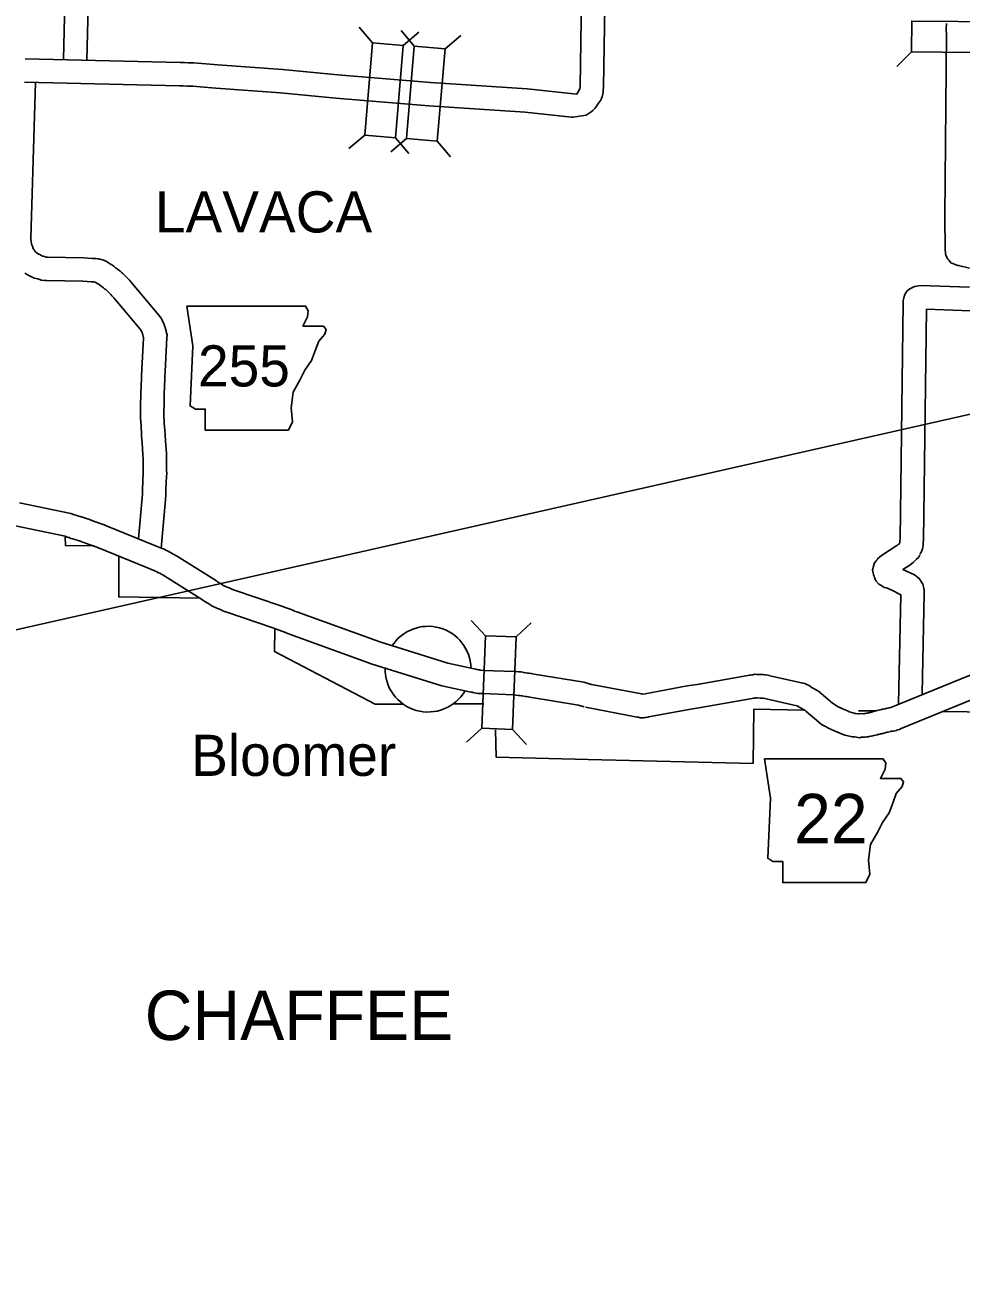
# Model space of a CAD drawing. Extents: x 1370567 to 1373900, y 377514 to 379648.
# Drawn here: x 1371156.9 to 1371277, y 379250.2 to 379410 of the extents above; entities that cross this region are included whole.
import ezdxf

# ---------------------------------------------------------------- set-up
doc = ezdxf.new("R2010")
doc.units = 0
doc.layers.add('Default', color=7, linetype='Continuous')
doc.layers.add('Survey Names', color=7, linetype='Continuous')

msp = doc.modelspace()

# ---------------------------------------------------------------- linework, layer by layer
at = {"layer": 'Default'}
for p, q in [((1371201.48, 379407.71), (1371199.78, 379409.72)), ((1371206.85, 379407.26), (1371205.15, 379409.27)), ((1371205.43, 379407.38), (1371207.44, 379409.08)), ((1371210.8, 379406.92), (1371212.81, 379408.63)), ((1371270.61, 379406.54), (1371268.72, 379404.68)), ((1371200.49, 379395.87), (1371198.47, 379394.16)), ((1371205.86, 379395.42), (1371203.84, 379393.71)), ((1371204.43, 379395.54), (1371206.14, 379393.52)), ((1371209.8, 379395.09), (1371211.51, 379393.07)), ((1371215.96, 379331.66), (1371214.16, 379333.6)), ((1371219.91, 379331.5), (1371221.85, 379333.3)), ((1371215.49, 379319.79), (1371213.56, 379317.99)), ((1371219.45, 379319.63), (1371221.24, 379317.7))]:
    msp.add_line(p, q, dxfattribs=at)
for points in [[(1371162.57, 379434.98), (1371161.89, 379405.58)], [(1371165.57, 379434.93), (1371164.88, 379405.43)], [(1371228.56, 379430.52), (1371228.1, 379402.17), (1371228.09, 379401.81), (1371227.68, 379401.11)], [(1371231.56, 379430.47), (1371231.1, 379402.08), (1371231.08, 379401.58), (1371231.06, 379401.34), (1371230.99, 379400.94), (1371230.83, 379400.58), (1371230.71, 379400.33), (1371230.62, 379400.2), (1371230.55, 379400.08), (1371230.13, 379399.44), (1371230.06, 379399.38), (1371230, 379399.3), (1371229.86, 379399.16), (1371229.73, 379399.03), (1371229.52, 379398.84), (1371228.89, 379398.42)], [(1371275.1, 379410.18), (1371275.07, 379409.97), (1371275.06, 379409.72), (1371275.06, 379409.65), (1371275.04, 379409.52), (1371275.06, 379409.19), (1371275.07, 379409), (1371274.87, 379385.49), (1371274.9, 379381.17), (1371274.94, 379380.78), (1371274.95, 379380.76), (1371274.95, 379380.73), (1371275.01, 379380.41), (1371275.24, 379379.95), (1371275.42, 379379.77), (1371275.66, 379379.49), (1371276.09, 379379.3), (1371276.28, 379379.23), (1371276.54, 379379.16), (1371276.63, 379379.15), (1371278.02, 379378.81)], [(1371227.68, 379401.11), (1371221.31, 379401.79), (1371208.93, 379402.63), (1371197.05, 379403.62), (1371189.95, 379404.29), (1371181.67, 379404.88), (1371179.62, 379405.07), (1371178.57, 379405.13), (1371177.87, 379405.14), (1371177.37, 379405.18), (1371176.84, 379405.2), (1371156.94, 379405.65)], [(1371228.89, 379398.42), (1371227.23, 379398.16), (1371227.01, 379398.16), (1371221.05, 379398.8), (1371208.7, 379399.63), (1371196.79, 379400.63), (1371189.7, 379401.3), (1371181.42, 379401.89), (1371179.4, 379402.07), (1371178.45, 379402.13), (1371177.74, 379402.15), (1371177.2, 379402.18), (1371176.73, 379402.21), (1371156.88, 379402.65)], [(1371158.3, 379402.62), (1371157.7, 379382.64), (1371157.69, 379382.52), (1371157.69, 379382.52), (1371157.7, 379382.47), (1371157.72, 379382.27), (1371157.74, 379382.09), (1371157.75, 379382.05), (1371157.76, 379382), (1371157.79, 379381.87), (1371157.79, 379381.86), (1371157.81, 379381.81), (1371157.88, 379381.63), (1371157.92, 379381.5), (1371157.94, 379381.43), (1371157.95, 379381.4), (1371158.06, 379381.21), (1371158.08, 379381.18), (1371158.09, 379381.16), (1371158.19, 379381.04), (1371158.28, 379380.91), (1371158.32, 379380.87), (1371158.34, 379380.85), (1371158.44, 379380.78), (1371158.49, 379380.74), (1371158.68, 379380.61), (1371158.71, 379380.59), (1371158.94, 379380.5), (1371159.11, 379380.38), (1371159.12, 379380.38), (1371159.14, 379380.37), (1371159.17, 379380.36), (1371159.26, 379380.34), (1371159.44, 379380.29), (1371159.65, 379380.23), (1371159.8, 379380.23), (1371164.46, 379380.13), (1371165.56, 379380.06), (1371165.72, 379380.06), (1371165.96, 379380.04), (1371166.07, 379380.03), (1371166.31, 379380.01), (1371166.44, 379379.97), (1371166.54, 379379.96), (1371166.69, 379379.92), (1371166.89, 379379.88), (1371167.14, 379379.78), (1371167.32, 379379.69), (1371167.58, 379379.54), (1371167.64, 379379.5), (1371167.79, 379379.41), (1371168.06, 379379.25), (1371168.33, 379379.04), (1371168.48, 379378.91), (1371168.56, 379378.86), (1371168.78, 379378.69), (1371168.93, 379378.58), (1371169.13, 379378.42), (1371169.29, 379378.27), (1371169.42, 379378.16), (1371169.54, 379378.06), (1371169.74, 379377.87), (1371169.88, 379377.73), (1371170, 379377.59), (1371170.16, 379377.44), (1371170.29, 379377.29), (1371170.32, 379377.25), (1371170.52, 379377.06), (1371174.08, 379372.79), (1371174.22, 379372.6), (1371174.38, 379372.39), (1371174.52, 379372.12), (1371174.62, 379371.92), (1371174.72, 379371.7), (1371174.88, 379371.34), (1371175.02, 379370.75), (1371175.03, 379370.68), (1371175.17, 379370.21), (1371175.12, 379369.91), (1371174.92, 379365.55), (1371174.89, 379365.33), (1371174.88, 379365.06), (1371174.87, 379364.82), (1371174.85, 379364.58)], [(1371156.9, 379378.19), (1371157.03, 379378.09), (1371157.31, 379377.93), (1371157.35, 379377.91), (1371157.77, 379377.7), (1371157.96, 379377.61), (1371158.16, 379377.53), (1371158.38, 379377.46), (1371158.58, 379377.42), (1371158.82, 379377.36), (1371159.03, 379377.27), (1371159.44, 379377.23), (1371159.75, 379377.23), (1371164.33, 379377.13), (1371165.45, 379377.06), (1371165.6, 379377.06), (1371165.69, 379377.05), (1371165.76, 379377.04), (1371165.92, 379377.02), (1371166.29, 379376.81), (1371166.35, 379376.78), (1371166.44, 379376.7), (1371166.7, 379376.49), (1371166.85, 379376.39), (1371166.98, 379376.3), (1371167.06, 379376.23), (1371167.19, 379376.13), (1371167.28, 379376.05), (1371167.45, 379375.88), (1371167.58, 379375.78), (1371167.64, 379375.73), (1371167.7, 379375.67), (1371167.82, 379375.54), (1371167.94, 379375.41), (1371168.07, 379375.26), (1371168.21, 379375.12), (1371168.33, 379375.01), (1371171.7, 379370.96), (1371171.82, 379370.79), (1371171.83, 379370.78), (1371171.91, 379370.63), (1371171.97, 379370.49), (1371171.98, 379370.48), (1371172.06, 379370.18), (1371172.08, 379370.12), (1371172.11, 379369.84), (1371171.93, 379365.83), (1371171.9, 379365.59), (1371171.88, 379365.2), (1371171.87, 379364.98), (1371171.86, 379364.74)], [(1371278.04, 379376.35), (1371271.7, 379376.57), (1371271.04, 379376.45), (1371271.02, 379376.45), (1371270.81, 379376.38), (1371270.38, 379376.16), (1371270.09, 379375.94), (1371269.88, 379375.66), (1371269.7, 379375.36), (1371269.64, 379375.12), (1371269.6, 379375), (1371269.51, 379374.65), (1371269.54, 379374.36), (1371269.54, 379374.35), (1371269.14, 379344.09), (1371269.11, 379343.85), (1371269.1, 379343.69), (1371269.09, 379343.62), (1371269.09, 379343.6), (1371269.05, 379343.53), (1371268.98, 379343.36)], [(1371278.16, 379373.34), (1371272.53, 379373.54), (1371272.13, 379343.91), (1371272.1, 379343.59), (1371272.09, 379343.47), (1371272.08, 379343.28), (1371272.04, 379343.04), (1371271.99, 379342.81), (1371271.91, 379342.56), (1371271.8, 379342.31), (1371271.76, 379342.23), (1371271.7, 379342.1)], [(1371171.86, 379364.71), (1371171.79, 379362.73), (1371171.76, 379361.13), (1371171.74, 379360.7), (1371171.75, 379360.2), (1371171.75, 379359.87), (1371171.75, 379359.56), (1371171.78, 379359.1), (1371171.81, 379358.64), (1371171.84, 379358.24), (1371171.88, 379357.81), (1371171.89, 379357.32), (1371171.94, 379356.4), (1371172.06, 379354.91), (1371172.07, 379354.32), (1371172.09, 379353.94), (1371172.09, 379353.79), (1371172.07, 379353.57), (1371172.07, 379353.34), (1371172.07, 379353.1), (1371172.09, 379352.85), (1371172.09, 379352.69), (1371172.09, 379352.57), (1371172.04, 379351.52), (1371171.99, 379350.37), (1371171.99, 379349.88), (1371171.96, 379349.33), (1371171.5, 379344.13)], [(1371174.85, 379364.61), (1371174.79, 379362.65), (1371174.76, 379361.02), (1371174.74, 379360.64), (1371174.74, 379360.25), (1371174.75, 379359.89), (1371174.75, 379359.64), (1371174.77, 379359.28), (1371174.8, 379358.87), (1371174.83, 379358.49), (1371174.87, 379357.97), (1371174.89, 379357.45), (1371174.94, 379356.6), (1371175.06, 379355.06), (1371175.07, 379354.41), (1371175.09, 379353.99), (1371175.08, 379353.7), (1371175.07, 379353.48), (1371175.07, 379353.31), (1371175.07, 379353.19), (1371175.09, 379352.94), (1371175.09, 379352.76), (1371175.1, 379352.58), (1371175.03, 379351.39), (1371174.99, 379350.3), (1371174.99, 379349.78), (1371174.95, 379349.11), (1371174.41, 379342.91)], [(1371156.23, 379348.72), (1371162.83, 379347.32), (1371163.17, 379347.22), (1371163.47, 379347.12), (1371163.71, 379347.03), (1371163.79, 379347), (1371164.02, 379346.95), (1371164.26, 379346.87), (1371164.3, 379346.85), (1371164.44, 379346.83), (1371164.83, 379346.71), (1371164.91, 379346.66), (1371165.12, 379346.6), (1371165.3, 379346.51), (1371165.44, 379346.47), (1371165.73, 379346.36), (1371167.09, 379345.89), (1371167.48, 379345.73), (1371173.46, 379343.27), (1371173.79, 379343.16), (1371174.19, 379342.97), (1371174.29, 379342.92), (1371174.45, 379342.87), (1371174.77, 379342.76), (1371175.07, 379342.59), (1371175.2, 379342.53), (1371175.4, 379342.42), (1371175.57, 379342.34), (1371175.82, 379342.21), (1371175.93, 379342.13), (1371176.08, 379342.06), (1371176.23, 379341.96), (1371176.36, 379341.9), (1371181.47, 379338.7), (1371181.61, 379338.59), (1371181.79, 379338.49), (1371181.92, 379338.41), (1371182.09, 379338.32), (1371182.32, 379338.15), (1371182.43, 379338.08), (1371182.47, 379338.06), (1371182.56, 379338.02), (1371182.76, 379337.93), (1371182.78, 379337.92), (1371182.84, 379337.9), (1371183.12, 379337.8), (1371183.29, 379337.71), (1371183.35, 379337.69), (1371183.52, 379337.61), (1371183.59, 379337.58), (1371183.63, 379337.56), (1371183.66, 379337.55), (1371189.73, 379335.49), (1371190.57, 379335.18), (1371190.92, 379335.05), (1371191.27, 379334.92), (1371191.47, 379334.83), (1371191.81, 379334.72), (1371202.42, 379330.86), (1371211.14, 379328.15), (1371214.54, 379327.41), (1371214.74, 379327.36), (1371214.87, 379327.33), (1371215.06, 379327.3), (1371215.16, 379327.27), (1371215.28, 379327.25), (1371215.71, 379327.22), (1371219.7, 379327.07), (1371219.94, 379327.07), (1371220.23, 379327.02), (1371220.34, 379327.01), (1371220.49, 379327.01), (1371220.75, 379326.97), (1371220.81, 379326.96), (1371220.89, 379326.95), (1371221.18, 379326.91), (1371221.35, 379326.86), (1371221.52, 379326.86), (1371221.73, 379326.82), (1371221.86, 379326.8), (1371222.03, 379326.78), (1371222.2, 379326.75), (1371228.59, 379325.69), (1371229.55, 379325.39)], [(1371155.49, 379345.81), (1371162.07, 379344.42), (1371162.25, 379344.36), (1371162.51, 379344.28), (1371162.62, 379344.24), (1371162.82, 379344.15), (1371163.08, 379344.09), (1371163.19, 379344.06), (1371163.33, 379344.01), (1371163.61, 379343.92), (1371163.62, 379343.92), (1371164, 379343.8), (1371164.04, 379343.79), (1371164.2, 379343.71), (1371164.46, 379343.63), (1371164.71, 379343.54), (1371166.03, 379343.08), (1371166.34, 379342.95), (1371172.42, 379340.46), (1371172.64, 379340.38), (1371172.94, 379340.23), (1371173.23, 379340.11), (1371173.5, 379340.02), (1371173.56, 379340), (1371173.65, 379339.95), (1371173.84, 379339.86), (1371174.07, 379339.73), (1371174.21, 379339.67), (1371174.29, 379339.63), (1371174.4, 379339.55), (1371174.59, 379339.45), (1371174.77, 379339.34), (1371174.88, 379339.28), (1371179.7, 379336.27), (1371179.9, 379336.1), (1371180.28, 379335.89), (1371180.45, 379335.79), (1371180.52, 379335.75), (1371180.62, 379335.68), (1371180.89, 379335.5), (1371181.14, 379335.36), (1371181.34, 379335.28), (1371181.46, 379335.23), (1371181.63, 379335.14), (1371181.89, 379335.05), (1371181.91, 379335.05), (1371182.04, 379334.98), (1371182.2, 379334.92), (1371182.21, 379334.91), (1371182.3, 379334.87), (1371182.53, 379334.76), (1371182.69, 379334.71), (1371188.73, 379332.66), (1371189.52, 379332.37), (1371189.87, 379332.24), (1371190.14, 379332.14), (1371190.4, 379332.02), (1371190.84, 379331.88), (1371201.46, 379328.01), (1371210.37, 379325.25), (1371213.91, 379324.47), (1371214.1, 379324.43), (1371214.25, 379324.4), (1371214.37, 379324.37), (1371214.58, 379324.32), (1371214.99, 379324.27), (1371215.54, 379324.23), (1371219.63, 379324.07), (1371219.71, 379324.07), (1371219.86, 379324.05), (1371220.17, 379324.01), (1371220.23, 379324.01), (1371220.39, 379323.98), (1371220.55, 379323.97), (1371220.57, 379323.97), (1371220.69, 379323.93), (1371221.07, 379323.87), (1371221.22, 379323.86), (1371221.42, 379323.84), (1371221.51, 379323.82), (1371221.68, 379323.79), (1371227.89, 379322.77), (1371228.64, 379322.53)], [(1371165.82, 379343.18), (1371162.11, 379343.25), (1371162.08, 379344.3)], [(1371269.12, 379343.58), (1371268.97, 379343.43), (1371268.82, 379343.29), (1371268.79, 379343.27), (1371268.73, 379343.23), (1371266.76, 379341.95), (1371266.49, 379341.72), (1371266.3, 379341.55), (1371266.18, 379341.4), (1371266.06, 379341.26), (1371265.87, 379341), (1371265.74, 379340.6), (1371265.73, 379340.56), (1371265.58, 379340.11), (1371265.69, 379339.72), (1371265.74, 379339.47), (1371265.79, 379339.3), (1371265.85, 379339.11), (1371266.04, 379338.68), (1371266.42, 379338.29), (1371266.68, 379338.13), (1371266.81, 379338.05), (1371267.09, 379337.86), (1371267.4, 379337.8), (1371268.08, 379337.49), (1371269.22, 379336.91), (1371268.93, 379322.94)], [(1371271.66, 379342.02), (1371271.48, 379341.7), (1371271.25, 379341.46), (1371271.08, 379341.29), (1371271.03, 379341.25), (1371270.95, 379341.17), (1371270.83, 379341.06), (1371270.66, 379340.91), (1371270.4, 379340.73), (1371269.49, 379340.14), (1371270.98, 379339.46), (1371271.6, 379339.02), (1371271.98, 379338.38), (1371272.03, 379338.27), (1371272.08, 379338.12), (1371272.15, 379337.95), (1371272.19, 379337.69), (1371272.21, 379337.57), (1371272.22, 379337.37), (1371272.22, 379337.09), (1371271.96, 379324.26)], [(1371179.39, 379336.48), (1371168.95, 379336.63), (1371168.95, 379341.81)], [(1371205.45, 379322.89), (1371201.83, 379322.87), (1371188.94, 379329.62), (1371188.98, 379332.49)], [(1371267.04, 379322.26), (1371267.2, 379322.3), (1371267.32, 379322.32), (1371267.5, 379322.36), (1371267.55, 379322.37), (1371267.71, 379322.41), (1371267.74, 379322.41), (1371267.93, 379322.47), (1371283.67, 379328.87)], [(1371229.37, 379325.43), (1371235.96, 379324.19), (1371236.06, 379324.17), (1371236.44, 379324.22), (1371241.83, 379325.22), (1371243.13, 379325.41), (1371249.6, 379326.55), (1371249.77, 379326.59), (1371249.97, 379326.62), (1371250.14, 379326.65), (1371250.25, 379326.66), (1371250.52, 379326.71), (1371250.74, 379326.69), (1371250.77, 379326.69), (1371250.97, 379326.69), (1371251.06, 379326.68), (1371251.32, 379326.68), (1371251.38, 379326.67), (1371251.56, 379326.69), (1371251.75, 379326.66), (1371251.86, 379326.65), (1371252.16, 379326.61), (1371252.37, 379326.54), (1371252.45, 379326.52), (1371256.5, 379325.6), (1371256.66, 379325.57), (1371256.94, 379325.52), (1371257.26, 379325.37), (1371257.46, 379325.26), (1371257.65, 379325.14), (1371257.75, 379325.07), (1371258.5, 379324.65), (1371258.79, 379324.45), (1371258.9, 379324.34), (1371259.02, 379324.23), (1371260.47, 379323.01), (1371261.18, 379322.56), (1371261.29, 379322.49), (1371261.34, 379322.47), (1371261.4, 379322.44), (1371261.59, 379322.36), (1371261.69, 379322.31), (1371261.84, 379322.25), (1371262.08, 379322.15), (1371262.47, 379321.98), (1371262.62, 379321.91), (1371262.78, 379321.86), (1371262.93, 379321.8), (1371263.11, 379321.76), (1371263.33, 379321.7), (1371263.37, 379321.69), (1371263.47, 379321.67), (1371263.77, 379321.65), (1371263.83, 379321.66), (1371264.11, 379321.69), (1371264.46, 379321.66), (1371264.52, 379321.66), (1371264.61, 379321.68), (1371264.78, 379321.72), (1371264.95, 379321.74), (1371265.08, 379321.77), (1371265.15, 379321.78), (1371265.22, 379321.8), (1371265.33, 379321.83), (1371265.6, 379321.91), (1371265.71, 379321.93), (1371266.21, 379322.06), (1371266.72, 379322.19), (1371266.81, 379322.21), (1371266.89, 379322.23), (1371267.13, 379322.28)], [(1371267.77, 379319.35), (1371267.86, 379319.37), (1371267.93, 379319.38), (1371268.03, 379319.41), (1371268.23, 379319.43), (1371268.67, 379319.52), (1371268.81, 379319.6), (1371269.04, 379319.65), (1371269.26, 379319.77), (1371284.43, 379325.95)], [(1371215.75, 379322.94), (1371211.83, 379322.92)], [(1371228.82, 379322.49), (1371235.44, 379321.23), (1371235.59, 379321.21), (1371235.83, 379321.14), (1371236.25, 379321.14), (1371236.42, 379321.17), (1371236.49, 379321.18), (1371236.53, 379321.19), (1371236.8, 379321.22), (1371236.86, 379321.24), (1371242.31, 379322.26), (1371243.6, 379322.44), (1371250.18, 379323.61), (1371250.36, 379323.65), (1371250.51, 379323.67), (1371250.56, 379323.68), (1371250.62, 379323.69), (1371250.77, 379323.69), (1371250.8, 379323.69), (1371250.83, 379323.69), (1371251.19, 379323.65), (1371251.47, 379323.67), (1371251.5, 379323.67), (1371251.6, 379323.64), (1371251.8, 379323.59), (1371255.91, 379322.66), (1371255.98, 379322.65), (1371256.02, 379322.62), (1371256.2, 379322.51), (1371256.9, 379322.11), (1371257.06, 379321.97), (1371258.7, 379320.58), (1371259.07, 379320.29), (1371259.56, 379320), (1371259.65, 379319.98), (1371259.8, 379319.89), (1371260.06, 379319.75), (1371260.19, 379319.7), (1371260.31, 379319.64), (1371260.49, 379319.55), (1371260.72, 379319.47), (1371260.89, 379319.39), (1371261.25, 379319.24), (1371261.5, 379319.13), (1371261.73, 379319.05), (1371262.07, 379318.91), (1371262.42, 379318.84), (1371262.42, 379318.84), (1371262.66, 379318.76), (1371262.98, 379318.71), (1371263.19, 379318.69), (1371263.3, 379318.68), (1371263.34, 379318.67), (1371263.99, 379318.56), (1371264.14, 379318.63), (1371264.62, 379318.66), (1371264.82, 379318.68), (1371265.02, 379318.71), (1371265.17, 379318.73), (1371265.34, 379318.77), (1371265.44, 379318.78), (1371265.63, 379318.82), (1371265.78, 379318.85), (1371266.03, 379318.91), (1371266.18, 379318.95), (1371266.27, 379318.98), (1371266.38, 379319), (1371266.5, 379319.03), (1371266.62, 379319.06), (1371266.75, 379319.09), (1371266.88, 379319.11), (1371267.08, 379319.17), (1371267.33, 379319.25), (1371267.34, 379319.25), (1371267.49, 379319.28), (1371267.61, 379319.31), (1371267.69, 379319.33)], [(1371229.14, 379315.79), (1371250.28, 379315.29), (1371250.39, 379322.22), (1371256.79, 379322.13)], [(1371263.8, 379322.04), (1371265.99, 379322.02)], [(1371274.47, 379321.92), (1371284.25, 379321.8), (1371284.23, 379315.49), (1371297.12, 379315.34)], [(1371229.14, 379315.79), (1371217.35, 379316.07), (1371217.24, 379319.61)]]:
    msp.add_lwpolyline(points, dxfattribs=at)
for points in [[(1371270.61, 379406.54), (1371282.48, 379406.44), (1371282.52, 379410.4), (1371270.64, 379410.49)], [(1371201.48, 379407.71), (1371200.49, 379395.87), (1371204.43, 379395.54), (1371205.43, 379407.38)], [(1371206.85, 379407.26), (1371205.86, 379395.42), (1371209.8, 379395.09), (1371210.8, 379406.92)], [(1371177.68, 379373.91), (1371178.45, 379368.84), (1371178.11, 379361.14), (1371178.78, 379360.72), (1371180.05, 379360.72), (1371180.05, 379358.01), (1371190.71, 379358.01), (1371191.22, 379359.11), (1371191.05, 379360.89), (1371191.3, 379362.92), (1371192.23, 379364.52), (1371192.83, 379365.71), (1371193.67, 379366.98), (1371194.18, 379368.33), (1371194.6, 379369.43), (1371195.36, 379370.36), (1371195.53, 379370.95), (1371195.19, 379371.38), (1371192.57, 379371.38), (1371193.16, 379372.56), (1371193.25, 379373.32), (1371192.9, 379373.91)], [(1371215.96, 379331.66), (1371215.49, 379319.79), (1371219.45, 379319.63), (1371219.91, 379331.5)], [(1371251.73, 379315.89), (1371252.5, 379310.82), (1371252.16, 379303.12), (1371252.83, 379302.7), (1371254.1, 379302.7), (1371254.1, 379299.99), (1371264.76, 379299.99), (1371265.27, 379301.09), (1371265.1, 379302.87), (1371265.35, 379304.9), (1371266.28, 379306.5), (1371266.88, 379307.69), (1371267.72, 379308.96), (1371268.23, 379310.31), (1371268.65, 379311.41), (1371269.41, 379312.34), (1371269.58, 379312.93), (1371269.24, 379313.36), (1371266.62, 379313.36), (1371267.21, 379314.54), (1371267.3, 379315.3), (1371266.95, 379315.89)]]:
    msp.add_lwpolyline(points, close=True, dxfattribs=at)
for start, end in [(1.5208, 147.1443), (177.9546, 329.8163)]:
    msp.add_arc((1371208.61, 379327.37), 5.5, start, end, dxfattribs=at)
at = {"layer": 'Survey Names'}
msp.add_line((1371498.51, 379409.91), (1370792.1, 379250.17), dxfattribs=at)

# ---------------------------------------------------------------- texts
at = {"layer": 'Default'}
for s, height, p in [('LAVACA', 5.28, (1371173.59, 379383.38)), ('255', 5.28, (1371179.12, 379363.63)), ('Bloomer', 5.28, (1371178.24, 379313.68)), ('22', 6.336, (1371255.55, 379305.04)), ('CHAFFEE', 6.336, (1371172.29, 379279.81))]:
    msp.add_text(s, height=height, dxfattribs=at).set_placement(p)

doc.saveas('drawing.dxf')
